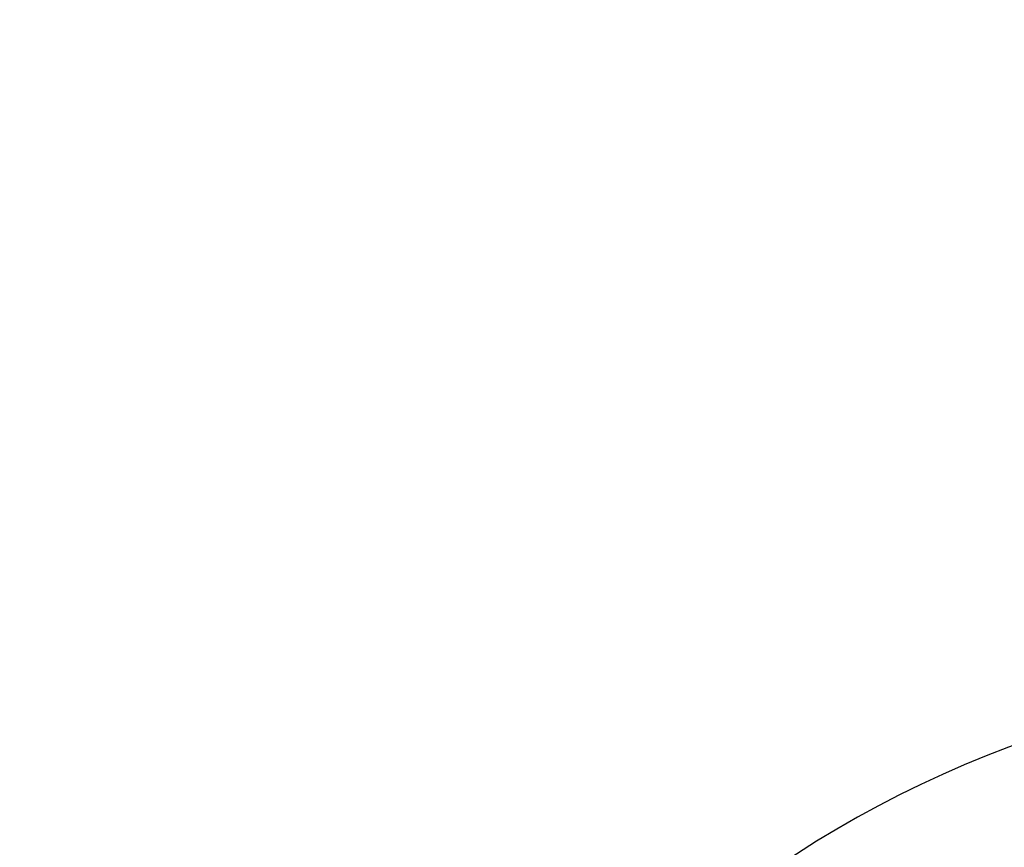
# Model space of a CAD drawing. Header units: millimetres. Extents: x 5828 to 6704, y 123 to 421.
# Tile 275 of 288: x 6540 to 6553, y 349 to 360. Entities that reach past the tile are written whole.
import ezdxf

# ---------------------------------------------------------------- set-up
doc = ezdxf.new("R2010")
doc.units = ezdxf.units.MM
doc.layers.add('尺寸标注', color=7, linetype='Continuous')
doc.layers.add('运动范围', color=7, linetype='Continuous')
doc.styles.add('微软雅黑', font='msyh.ttc', dxfattribs={"height": 1.5})
doc.dimstyles.new('尺寸标注_1_20比例', dxfattribs={"dimtxt": 1.5, "dimasz": 1.25, "dimexe": 0.5, "dimexo": 0.4, "dimgap": 0.5, "dimtad": 1, "dimdec": 1, "dimlfac": 20, "dimdsep": 46, "dimtxsty": '微软雅黑', "dimcen": 0.09, "dimadec": 0, "dimazin": 0, "dimtp": 0.01, "dimtm": 0.01, "dimtfac": 1, "dimtdec": 1, "dimtofl": 0, "dimtmove": 0, "dimatfit": 3, "dimfxl": 1, "dimtolj": 1, "dimarcsym": 0})

# ---------------------------------------------------------------- blocks, each defined once
blk = doc.blocks.new('*D1144')
at = {"layer": 'Defpoints', "color": 0}
for p in [(6557.796, 395.67), (6487.648, 286.241), (6537.997, 286.241)]:
    blk.add_point(p, dxfattribs=at)
at = {"layer": '尺寸标注', "color": 0, "lineweight": -2}
for p, q in [((6557.396, 395.67), (6487.148, 395.67)), ((6487.648, 394.42), (6487.648, 287.491)), ((6537.597, 286.241), (6487.148, 286.241))]:
    blk.add_line(p, q, dxfattribs=at)
at = {"layer": '尺寸标注', "color": 0}
for points in [[(6487.856, 394.42), (6487.439, 394.42), (6487.648, 395.67)], [(6487.439, 287.491), (6487.856, 287.491), (6487.648, 286.241)]]:
    blk.add_solid(points, dxfattribs=at)
at = {"layer": '尺寸标注', "color": 0, "insert": (6486.376, 340.956), "char_height": 1.5, "attachment_point": 5, "rotation": 90, "style": '微软雅黑'}
blk.add_mtext('\\A1;\\A1;{\\fAlibaba PuHuiTi 3.0 55 Regular|b0|i0|c134|p18;2188.6}', dxfattribs=at)

msp = doc.modelspace()

# ---------------------------------------------------------------- linework, layer by layer
at = {"layer": '运动范围'}
for radius, start, end in [(58.815, 350, 225), (14.3524, 77.11671, 240.80898)]:
    msp.add_arc((6557.7962, 336.8553), radius, start, end, dxfattribs=at)

# ---------------------------------------------------------------- dimensions: what is measured, and where the dimension line sits
at = {"layer": '尺寸标注'}
dim = msp.add_linear_dim(base=(6487.6476, 286.2413), p1=(6557.7962, 395.6702), p2=(6537.9972, 286.2413), angle=90, text='\\A1;{\\fAlibaba PuHuiTi 3.0 55 Regular|b0|i0|c134|p18;2188.6}', dimstyle='尺寸标注_1_20比例', dxfattribs=at)
dim.commit()
dim.dimension.update_dxf_attribs({"geometry": '*D1144', "text_midpoint": (6487.6476, 340.9558), "dimtype": 160})

doc.saveas('drawing.dxf')
